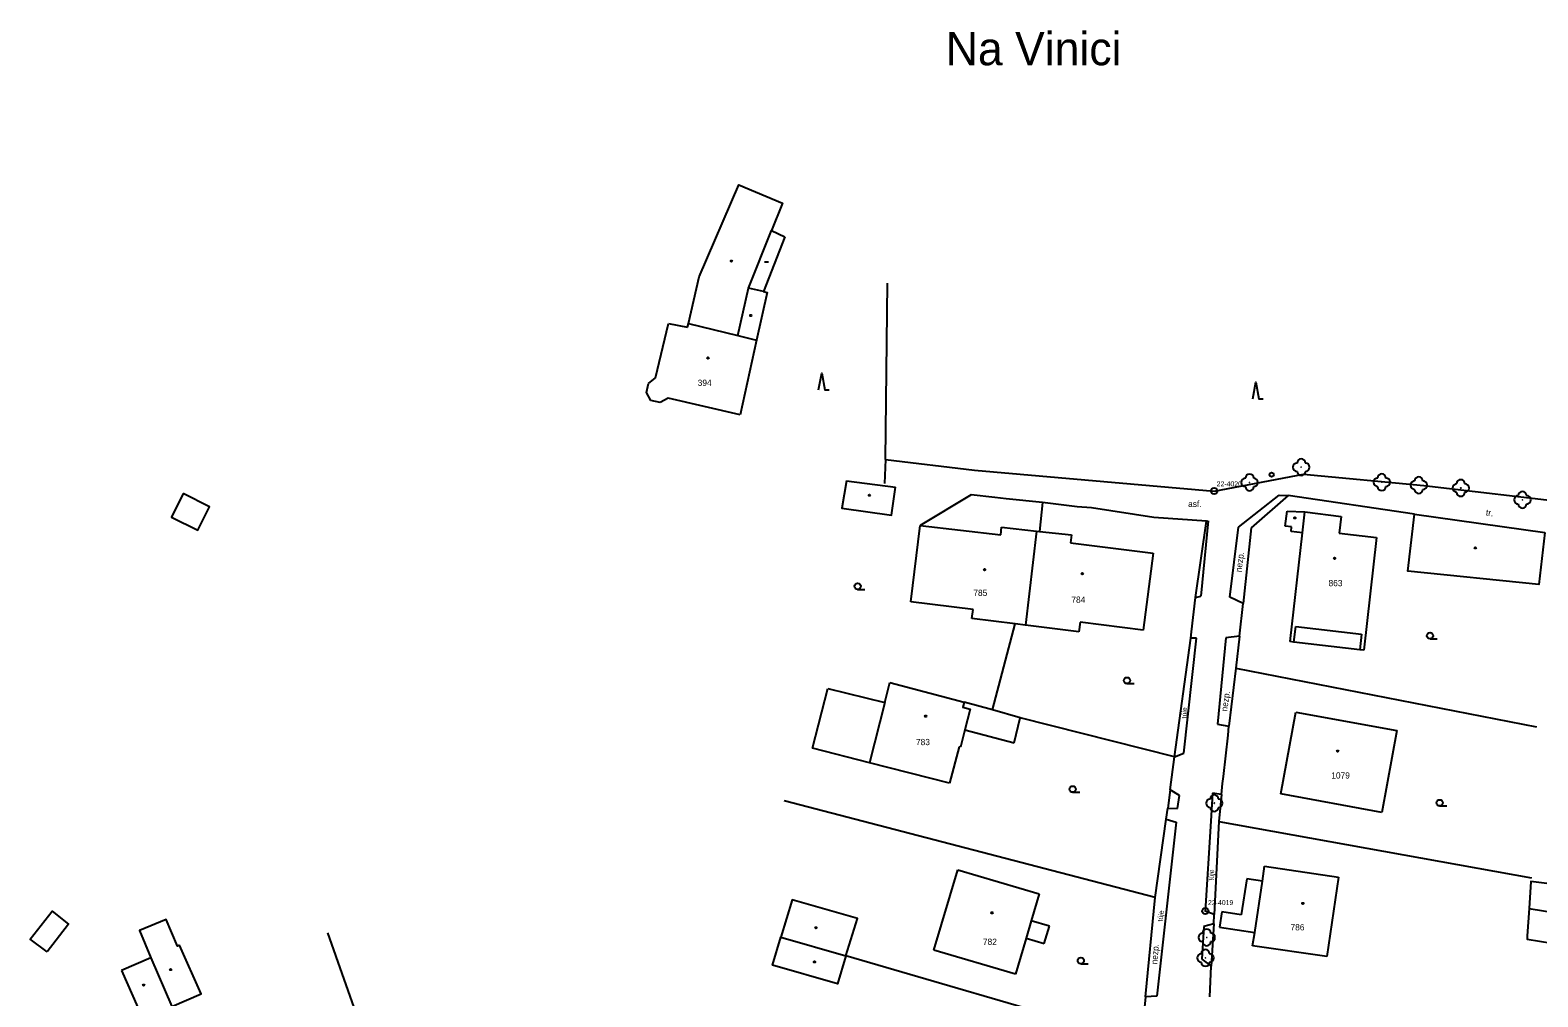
# Model space of a CAD drawing. Extents: x -794191 to -788944, y -1117087 to -1105044.
# Drawn here: x -791669.6 to -791488.5, y -1109337.9 to -1109221.9 of the extents above; entities that cross this region are included whole.
import ezdxf

# ---------------------------------------------------------------- set-up
doc = ezdxf.new("R2010")
doc.units = 0
for name, color, linetype in [('Hranice - ploty_ zdi', 7, 'Continuous'), ('Hranice ZSJ', 7, 'Continuous'), ('Komunikace', 7, 'Continuous'), ('Pomocné popisy', 7, 'Continuous'), ('Povr_ zn_ inž_ sítí - ner_', 7, 'Continuous'), ('Stavební objekty', 7, 'Continuous'), ('temporary_level_1', 7, 'Continuous'), ('Zeleň', 7, 'Continuous'), ('Značky druhů budov', 7, 'Continuous'), ('Značky druhů pozemků', 7, 'Continuous'), ('Čísla popisná', 7, 'Continuous')]:
    doc.layers.add(name, color=color, linetype=linetype)

msp = doc.modelspace()

# ---------------------------------------------------------------- linework, layer by layer
at = {"layer": 'Hranice - ploty_ zdi'}
for p, q in [((-791566.85, -1109273.39), (-791566.64, -1109252.22)), ((-791566.85, -1109273.39), (-791567, -1109276.29)), ((-791556.56, -1109277.64), (-791562.68, -1109281.34)), ((-791553.71, -1109277.96), (-791556.56, -1109277.64)), ((-791552.36, -1109278.11), (-791553.71, -1109277.96)), ((-791547.99, -1109278.57), (-791552.36, -1109278.11)), ((-791547.99, -1109278.57), (-791548.38, -1109282.03)), ((-791543.84, -1109279.07), (-791547.99, -1109278.57)), ((-791542.11, -1109279.22), (-791543.84, -1109279.07)), ((-791534.61, -1109280.35), (-791542.11, -1109279.22)), ((-791528.3, -1109280.79), (-791534.61, -1109280.35)), ((-791529.64, -1109289.96), (-791528.3, -1109280.79)), ((-791522.95, -1109281.59), (-791523.91, -1109290.67)), ((-791530.12, -1109294.08), (-791529.64, -1109289.96)), ((-791524.35, -1109294.6), (-791523.91, -1109290.67)), ((-791554.02, -1109303.45), (-791551.3, -1109293.13)), ((-791530.17, -1109294.83), (-791530.12, -1109294.08)), ((-791532.14, -1109309.1), (-791530.17, -1109294.83)), ((-791524.35, -1109294.6), (-791524.77, -1109298.46)), ((-791524.77, -1109298.46), (-791525.61, -1109305.42)), ((-791524.77, -1109298.46), (-791488.64, -1109305.48)), ((-791532.14, -1109309.1), (-791550.67, -1109304.41)), ((-791526.25, -1109311.45), (-791525.68, -1109306.48)), ((-791525.68, -1109306.48), (-791525.61, -1109305.42)), ((-791532.67, -1109313.05), (-791532.14, -1109309.1)), ((-791526.48, -1109313.6), (-791526.36, -1109312.3)), ((-791526.36, -1109312.3), (-791526.25, -1109311.45)), ((-791532.67, -1109313.05), (-791532.95, -1109315.26)), ((-791526.48, -1109313.6), (-791526.81, -1109316.84)), ((-791534.48, -1109326), (-791579.03, -1109314.37)), ((-791533.16, -1109316.58), (-791532.95, -1109315.26)), ((-791534.48, -1109326), (-791533.16, -1109316.58)), ((-791526.81, -1109316.84), (-791527.36, -1109328.04)), ((-791526.81, -1109316.84), (-791489.28, -1109323.62)), ((-791535.64, -1109337.9), (-791534.48, -1109326)), ((-791527.41, -1109329.16), (-791527.36, -1109328.04)), ((-791624.86, -1109355.71), (-791633.85, -1109330.23)), ((-791527.41, -1109329.16), (-791527.74, -1109334.24)), ((-791536.16, -1109343.3), (-791571.61, -1109332.97)), ((-791527.91, -1109337.91), (-791527.74, -1109334.24)), ((-791535.64, -1109337.9), (-791536.16, -1109343.3))]:
    msp.add_line(p, q, dxfattribs=at)
msp.add_lwpolyline([(-791503.32, -1109279.96), (-791518.48, -1109277.74), (-791522.95, -1109281.59)], dxfattribs=at)
at = {"layer": 'Komunikace'}
for p, q in [((-791566.85, -1109273.39), (-791556.18, -1109274.66)), ((-791556.18, -1109274.66), (-791527.38, -1109277.19)), ((-791527.38, -1109277.19), (-791516.65, -1109275.16)), ((-791516.65, -1109275.16), (-791502.18, -1109276.5)), ((-791524.45, -1109281.54), (-791519.56, -1109277.67)), ((-791519.56, -1109277.67), (-791518.48, -1109277.74)), ((-791502.18, -1109276.5), (-791477.72, -1109279.4)), ((-791528.09, -1109280.76), (-791528.99, -1109289.82)), ((-791528.3, -1109280.79), (-791528.09, -1109280.76)), ((-791525.49, -1109289.94), (-791524.45, -1109281.54)), ((-791529.64, -1109289.96), (-791528.99, -1109289.82)), ((-791523.91, -1109290.67), (-791525.49, -1109289.94)), ((-791531.04, -1109308.64), (-791529.5, -1109294.85)), ((-791529.5, -1109294.85), (-791530.17, -1109294.83)), ((-791525.96, -1109294.79), (-791526.96, -1109305.17)), ((-791524.35, -1109294.6), (-791525.96, -1109294.79)), ((-791526.96, -1109305.17), (-791525.61, -1109305.42)), ((-791532.14, -1109309.1), (-791531.04, -1109308.64)), ((-791531.55, -1109313.72), (-791532.67, -1109313.05)), ((-791531.78, -1109315.29), (-791531.55, -1109313.72)), ((-791527.58, -1109313.47), (-791527.79, -1109316.82)), ((-791526.48, -1109313.6), (-791527.58, -1109313.47)), ((-791532.95, -1109315.26), (-791531.78, -1109315.29)), ((-791531.93, -1109316.92), (-791534.25, -1109337.82)), ((-791533.16, -1109316.58), (-791531.93, -1109316.92)), ((-791527.79, -1109316.82), (-791528.45, -1109327.61)), ((-791527.36, -1109328.04), (-791528.45, -1109327.61)), ((-791528.64, -1109329.45), (-791528.88, -1109333.4)), ((-791527.41, -1109329.16), (-791528.64, -1109329.45)), ((-791528.88, -1109333.4), (-791527.74, -1109334.24)), ((-791534.25, -1109337.82), (-791535.64, -1109337.9))]:
    msp.add_line(p, q, dxfattribs=at)
at = {"layer": 'Povr_ zn_ inž_ sítí - ner_'}
msp.add_circle((-791520.48, -1109275.21), 0.25, dxfattribs=at)
at = {"layer": 'Stavební objekty'}
for p, q in [((-791584.59, -1109258.53), (-791583.32, -1109252.83)), ((-791594.48, -1109263.61), (-791592.94, -1109257.07)), ((-791592.94, -1109257.07), (-791590.64, -1109257.5)), ((-791590.64, -1109257.5), (-791590.53, -1109257.06)), ((-791582.34, -1109259.09), (-791584.31, -1109268.03)), ((-791595.57, -1109265.35), (-791595.32, -1109264.27)), ((-791595.04, -1109266.32), (-791595.57, -1109265.35)), ((-791595.32, -1109264.27), (-791594.48, -1109263.61)), ((-791593.92, -1109266.55), (-791595.04, -1109266.32)), ((-791592.97, -1109266.02), (-791593.92, -1109266.55)), ((-791584.31, -1109268.03), (-791592.97, -1109266.02)), ((-791571.55, -1109275.94), (-791565.64, -1109276.7)), ((-791518.85, -1109281.41), (-791518.63, -1109279.6)), ((-791518.63, -1109279.6), (-791516.49, -1109279.68)), ((-791516.49, -1109279.68), (-791512.14, -1109280.23)), ((-791563.83, -1109290.48), (-791562.68, -1109281.34)), ((-791562.68, -1109281.34), (-791553.01, -1109282.44)), ((-791553.01, -1109282.44), (-791552.91, -1109281.53)), ((-791518.1, -1109281.5), (-791518.85, -1109281.41)), ((-791518.14, -1109282.03), (-791518.1, -1109281.5)), ((-791512.14, -1109280.23), (-791512.38, -1109282.26)), ((-791503.32, -1109279.96), (-791487.67, -1109282.18)), ((-791548.72, -1109282.01), (-791550.05, -1109293.29)), ((-791544.52, -1109282.46), (-791544.64, -1109283.42)), ((-791544.64, -1109283.42), (-791534.71, -1109284.64)), ((-791516.77, -1109282.19), (-791518.14, -1109282.03)), ((-791512.38, -1109282.26), (-791507.89, -1109282.78)), ((-791507.89, -1109282.78), (-791509.4, -1109296.29)), ((-791534.71, -1109284.64), (-791535.92, -1109293.87)), ((-791556.32, -1109291.39), (-791563.83, -1109290.48)), ((-791556.5, -1109292.49), (-791556.32, -1109291.39)), ((-791543.49, -1109292.92), (-791543.62, -1109294.07)), ((-791535.92, -1109293.87), (-791543.49, -1109292.92)), ((-791517.79, -1109295.33), (-791517.57, -1109293.46)), ((-791517.57, -1109293.46), (-791509.68, -1109294.36)), ((-791509.68, -1109294.36), (-791509.9, -1109296.23)), ((-791575.62, -1109308.06), (-791573.8, -1109300.9)), ((-791573.8, -1109300.9), (-791566.95, -1109302.59)), ((-791566.95, -1109302.59), (-791566.33, -1109300.17)), ((-791566.33, -1109300.17), (-791557.4, -1109302.54)), ((-791566.95, -1109302.59), (-791568.79, -1109309.8)), ((-791554.02, -1109303.45), (-791557.4, -1109302.54)), ((-791550.67, -1109304.41), (-791554.02, -1109303.45)), ((-791551.41, -1109307.43), (-791550.67, -1109304.41)), ((-791519.36, -1109313.53), (-791517.57, -1109303.73)), ((-791517.57, -1109303.73), (-791505.45, -1109305.95)), ((-791557.33, -1109305.87), (-791551.41, -1109307.43)), ((-791505.45, -1109305.95), (-791507.25, -1109315.76)), ((-791568.79, -1109309.8), (-791575.62, -1109308.06)), ((-791558.02, -1109307.89), (-791559.17, -1109312.25)), ((-791557.87, -1109307.92), (-791558.02, -1109307.89)), ((-791559.17, -1109312.25), (-791568.79, -1109309.8)), ((-791507.25, -1109315.76), (-791519.36, -1109313.53)), ((-791561.04, -1109332.3), (-791558.18, -1109322.67)), ((-791558.18, -1109322.67), (-791548.39, -1109325.53)), ((-791521.32, -1109322.22), (-791512.44, -1109323.54)), ((-791523.47, -1109323.75), (-791524.12, -1109328.07)), ((-791521.59, -1109324.03), (-791523.47, -1109323.75)), ((-791512.44, -1109323.54), (-791513.83, -1109333.06)), ((-791526.47, -1109327.72), (-791526.74, -1109329.55)), ((-791524.12, -1109328.07), (-791526.47, -1109327.72)), ((-791489.55, -1109327.3), (-791480.58, -1109328.78)), ((-791547.16, -1109329.44), (-791549.36, -1109328.78)), ((-791547.79, -1109331.52), (-791547.16, -1109329.44)), ((-791526.74, -1109329.55), (-791522.49, -1109330.17)), ((-791551.26, -1109335.17), (-791561.04, -1109332.3)), ((-791549.97, -1109330.87), (-791547.79, -1109331.52)), ((-791513.83, -1109333.06), (-791522.77, -1109331.79)), ((-791655.11, -1109333.22), (-791658.62, -1109334.74)), ((-791655.11, -1109333.22), (-791652.61, -1109339.05))]:
    msp.add_line(p, q, dxfattribs=at)
for points in [[(-791590.53, -1109257.06), (-791589.25, -1109251.48), (-791584.48, -1109240.44), (-791579.25, -1109242.62), (-791580.55, -1109245.89), (-791578.96, -1109246.65)], [(-791578.96, -1109246.65), (-791581.52, -1109253.23), (-791583.32, -1109252.83), (-791580.55, -1109245.89)], [(-791581.52, -1109253.23), (-791581.06, -1109253.33), (-791582.34, -1109259.09)], [(-791590.53, -1109257.06), (-791584.59, -1109258.53), (-791582.34, -1109259.09)], [(-791571.55, -1109275.94), (-791572.09, -1109279.25), (-791566.14, -1109280.1), (-791565.64, -1109276.7)], [(-791518.26, -1109295.25), (-791516.77, -1109282.19), (-791516.49, -1109279.68)], [(-791552.91, -1109281.53), (-791548.72, -1109282.01), (-791548.38, -1109282.03), (-791544.52, -1109282.46)], [(-791487.67, -1109282.18), (-791488.36, -1109288.41), (-791504.11, -1109286.8), (-791503.32, -1109279.96)], [(-791543.62, -1109294.07), (-791550.05, -1109293.29), (-791551.3, -1109293.13), (-791556.5, -1109292.49)], [(-791509.4, -1109296.29), (-791509.9, -1109296.23), (-791517.79, -1109295.33), (-791518.26, -1109295.25)], [(-791557.4, -1109302.54), (-791557.56, -1109303.12), (-791556.69, -1109303.36), (-791557.33, -1109305.87), (-791557.87, -1109307.92)], [(-791522.77, -1109331.79), (-791522.49, -1109330.17), (-791521.59, -1109324.03), (-791521.32, -1109322.22)], [(-791480.36, -1109325.18), (-791489.33, -1109324.04), (-791489.55, -1109327.3), (-791489.77, -1109330.57), (-791489.78, -1109330.98), (-791480.89, -1109332.41)], [(-791571.61, -1109332.97), (-791570.24, -1109328.5), (-791578.08, -1109326.26), (-791579.42, -1109330.74)], [(-791548.39, -1109325.53), (-791549.36, -1109328.78), (-791549.97, -1109330.87), (-791551.26, -1109335.17)], [(-791651.66, -1109331.71), (-791651.92, -1109331.82), (-791653.27, -1109328.61), (-791656.48, -1109329.95), (-791655.11, -1109333.22)], [(-791658.62, -1109334.74), (-791656.09, -1109340.56), (-791652.61, -1109339.05), (-791649.07, -1109337.53), (-791651.66, -1109331.71)]]:
    msp.add_lwpolyline(points, dxfattribs=at)
for points in [[(-791651.22, -1109277.48), (-791652.65, -1109280.31), (-791649.48, -1109281.9), (-791648.05, -1109279.09)], [(-791667.58, -1109332.49), (-791669.61, -1109330.98), (-791666.96, -1109327.64), (-791664.99, -1109329.18)], [(-791579.42, -1109330.74), (-791571.61, -1109332.97), (-791572.64, -1109336.36), (-791580.44, -1109334.12)]]:
    msp.add_lwpolyline(points, close=True, dxfattribs=at)
at = {"layer": 'temporary_level_1'}
for centre, radius in [((-791527.38, -1109277.191), 0.375), ((-791527.38, -1109277.191), 0.0005), ((-791528.45, -1109327.61), 0.375), ((-791528.45, -1109327.61), 0.0005)]:
    msp.add_circle(centre, radius, dxfattribs=at)
at = {"layer": 'Zeleň'}
for centre in [(-791516.92, -1109274.32), (-791523.13, -1109276.15), (-791507.24, -1109276.13), (-791502.8, -1109276.48), (-791497.75, -1109276.82), (-791490.35, -1109278.24), (-791527.36, -1109314.66), (-791528.28, -1109330.77), (-791528.43, -1109333.24)]:
    msp.add_circle(centre, 0.0005, dxfattribs=at)
for centre, start, end in [((-791517.42, -1109274.32), 89.99999, 269.99999), ((-791516.92, -1109273.82), 0, 179.99999), ((-791516.42, -1109274.32), 270, 89.99999), ((-791523.63, -1109276.15), 89.99999, 269.99999), ((-791523.13, -1109275.65), 0, 179.99999), ((-791522.63, -1109276.15), 270, 89.99999), ((-791516.92, -1109274.82), 179.99999, 359.99999), ((-791507.74, -1109276.13), 89.99999, 269.99999), ((-791507.24, -1109275.63), 0, 179.99999), ((-791506.74, -1109276.13), 270, 89.99999), ((-791503.3, -1109276.48), 89.99999, 269.99999), ((-791502.8, -1109275.98), 0, 179.99999), ((-791502.3, -1109276.48), 270, 89.99999), ((-791497.75, -1109276.32), 0, 179.99999), ((-791523.13, -1109276.65), 179.99999, 359.99999), ((-791507.24, -1109276.63), 179.99999, 359.99999), ((-791502.8, -1109276.98), 179.99999, 359.99999), ((-791498.25, -1109276.82), 89.99999, 269.99999), ((-791497.75, -1109277.32), 179.99999, 359.99999), ((-791497.25, -1109276.82), 270, 89.99999), ((-791490.85, -1109278.24), 89.99999, 269.99999), ((-791490.35, -1109277.74), 0, 179.99999), ((-791489.85, -1109278.24), 270, 89.99999), ((-791490.35, -1109278.74), 179.99999, 359.99999), ((-791527.86, -1109314.66), 89.99999, 269.99999), ((-791527.36, -1109314.16), 0, 179.99999), ((-791526.86, -1109314.66), 270, 89.99999), ((-791527.36, -1109315.16), 179.99999, 359.99999), ((-791528.78, -1109330.77), 89.99999, 269.99999), ((-791528.28, -1109330.27), 0, 179.99999), ((-791527.78, -1109330.77), 270, 89.99999), ((-791528.43, -1109332.74), 0, 179.99999), ((-791528.28, -1109331.27), 179.99999, 359.99999), ((-791528.93, -1109333.24), 89.99999, 269.99999), ((-791528.43, -1109333.74), 179.99999, 359.99999), ((-791527.93, -1109333.24), 270, 89.99999)]:
    msp.add_arc(centre, 0.5, start, end, dxfattribs=at)
at = {"layer": 'Značky druhů budov'}
msp.add_line((-791581.41, -1109249.65), (-791580.91, -1109249.65), dxfattribs=at)
for centre in [(-791585.37, -1109249.58), (-791583.05, -1109256.11), (-791588.19, -1109261.21), (-791568.79, -1109277.69), (-791517.69, -1109280.41), (-791512.92, -1109285.27), (-791496.01, -1109284.01), (-791554.96, -1109286.62), (-791543.22, -1109287.1), (-791562.03, -1109304.21), (-791512.55, -1109308.41), (-791516.73, -1109326.69), (-791554.07, -1109327.82), (-791575.22, -1109329.62), (-791575.39, -1109333.71), (-791652.73, -1109334.63), (-791655.97, -1109336.5)]:
    msp.add_circle(centre, 0.0875, dxfattribs=at)
at = {"layer": 'Značky druhů pozemků'}
for p, q in [((-791570.21, -1109288.995), (-791569.335, -1109288.995)), ((-791501.45, -1109294.925), (-791500.575, -1109294.925)), ((-791537.86, -1109300.305), (-791536.985, -1109300.305)), ((-791544.38, -1109313.355), (-791543.505, -1109313.355)), ((-791500.3, -1109314.995), (-791499.425, -1109314.995)), ((-791543.4, -1109333.925), (-791542.525, -1109333.925))]:
    msp.add_line(p, q, dxfattribs=at)
for points in [[(-791574.895, -1109265.02), (-791574.52, -1109263.02), (-791574.145, -1109265.02), (-791573.645, -1109265.02)], [(-791522.755, -1109266.13), (-791522.38, -1109264.13), (-791522.005, -1109266.13), (-791521.505, -1109266.13)]]:
    msp.add_lwpolyline(points, dxfattribs=at)
for centre in [(-791570.21, -1109288.62), (-791501.45, -1109294.55), (-791537.86, -1109299.93), (-791544.38, -1109312.98), (-791500.3, -1109314.62), (-791543.4, -1109333.55)]:
    msp.add_circle(centre, 0.375, dxfattribs=at)

# ---------------------------------------------------------------- texts
at = {"layer": 'Hranice ZSJ'}
msp.add_text('Na Vinici', height=4, dxfattribs=at).set_placement((-791559.62, -1109226.07))
at = {"layer": 'Pomocné popisy'}
msp.add_text('asf.', height=0.75, dxfattribs=at).set_placement((-791530.51, -1109279.1))
for s, rotation, p in [('tr.', 352.55772, (-791494.77, -1109280.12)), ('nezp.', 82.43541, (-791524.1, -1109286.96)), ('nezp.', 81.98373, (-791525.82, -1109303.68)), ('nezp.', 85.67511, (-791534.21, -1109334.03))]:
    msp.add_text(s, height=0.75, rotation=rotation, dxfattribs=at).set_placement(p)
at = {"layer": 'temporary_level_1'}
for s, p in [('22-4020', (-791527.08, -1109276.62)), ('22-4019', (-791528.12, -1109326.89))]:
    msp.add_text(s, height=0.6, dxfattribs=at).set_placement(p)
at = {"layer": 'Zeleň'}
for rotation, p in [(87.39473, (-791530.69, -1109304.49)), (85.67511, (-791527.47, -1109323.97)), (83.19535, (-791533.58, -1109328.89))]:
    msp.add_text('túje', height=0.6, rotation=rotation, dxfattribs=at).set_placement(p)
at = {"layer": 'Čísla popisná'}
for s, p in [('394', (-791589.42, -1109264.56)), ('863', (-791513.64, -1109288.61)), ('785', (-791556.31, -1109289.78)), ('784', (-791544.53, -1109290.6)), ('783', (-791563.2, -1109307.69)), ('1079', (-791513.31, -1109311.7)), ('786', (-791518.21, -1109329.93)), ('782', (-791555.16, -1109331.67))]:
    msp.add_text(s, height=0.75, dxfattribs=at).set_placement(p)

doc.saveas('drawing.dxf')
